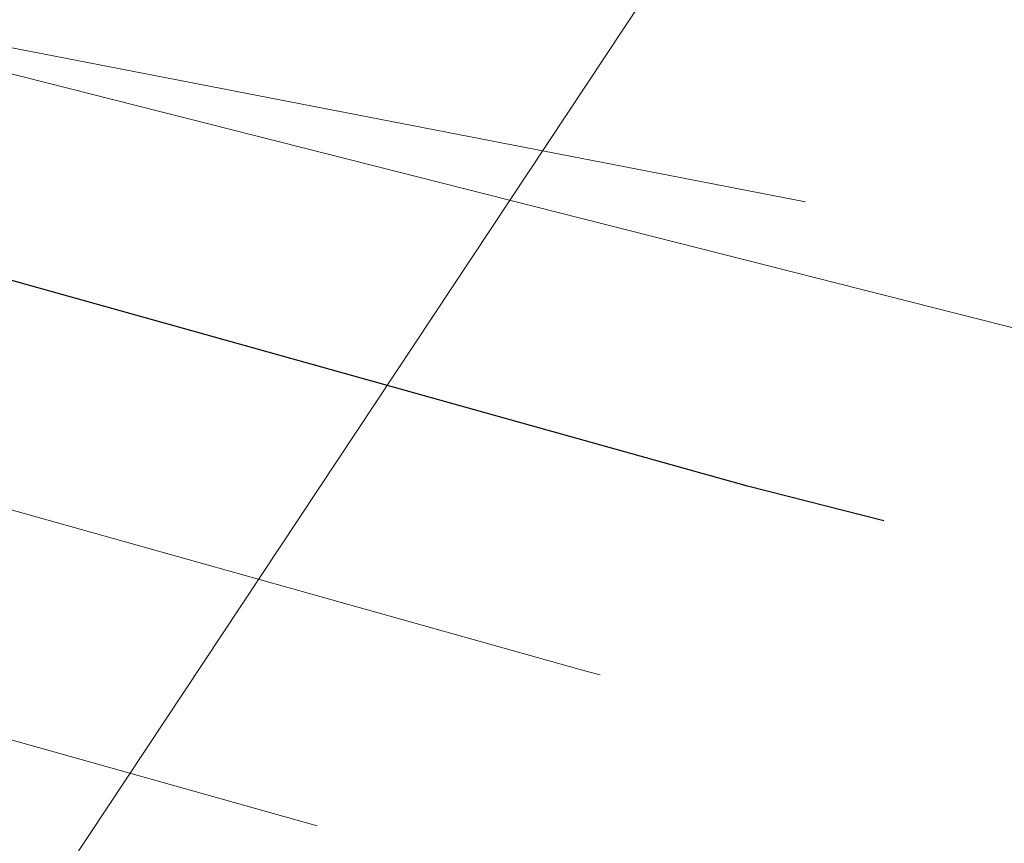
# Model space of a CAD drawing. Extents: x 1926935 to 1928139, y 199322 to 200300.
# Tile 543 of 656: x 1927618.6 to 1927623.58, y 199607.21 to 199611.37. Entities that reach past the tile are written whole.
import ezdxf

# ---------------------------------------------------------------- set-up
doc = ezdxf.new("R2010")
doc.units = 0
doc.header["$MEASUREMENT"] = 0
for name, pattern in [('DGN Style 2', [14.030763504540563, 8.418458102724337, -5.612305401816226]), ('DGN Style 3', [19.64306890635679, 14.03076350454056, -5.612305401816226]), ('ohelecex', [0])]:
    doc.linetypes.add(name, pattern=pattern)
for name, color, linetype, lineweight in [('DT_X_Contour_Major', 132, 'DGN Style 3', 30), ('DT_X_Contour_Minor', 136, 'DGN Style 3', 0), ('DT_X_Terrain_Ground_Line', 92, 'DGN Style 3', 13), ('SV_X_Toe_of_Slope', 193, 'DGN Style 2', 0), ('UT_X_Overhead_Electric', 1, 'ohelecex', 0)]:
    doc.layers.add(name, color=color, linetype=linetype, lineweight=lineweight)

# ---------------------------------------------------------------- blocks, each defined once
blk = doc.blocks.new('*U2117', base_point=(1927600.1255, 199832.7095, 682.6088333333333))
at = {"layer": 'DT_X_Contour_Major', "elevation": 680.0000000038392, "flags": 128}
blk.add_lwpolyline([(1927642.007924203, 199604.0119750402), (1927622.277120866, 199609.0113233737), (1927618.117292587, 199610.1733373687), (1927614.093866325, 199611.5168014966), (1927610.206842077, 199613.0417157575), (1927606.456219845, 199614.7480801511), (1927589.271587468, 199623.1344976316), (1927589.082197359, 199623.4462624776), (1927589.041786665, 199623.5099564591), (1927589.001721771, 199623.5674248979), (1927588.962002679, 199623.6186677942), (1927588.922629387, 199623.6636851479), (1927588.818095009, 199623.7754307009), (1927588.777628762, 199623.8378474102), (1927588.734630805, 199623.9412883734), (1927588.689101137, 199624.0857535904), (1927588.641039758, 199624.2712430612), (1927588.509500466, 199624.8205806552), (1927588.448847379, 199624.995790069), (1927588.365542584, 199625.1094151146), (1927588.259586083, 199625.1614557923), (1927588.130977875, 199625.1519121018), (1927587.757820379, 199625.0443497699), (1927587.473187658, 199625.1699599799), (1927586.89915762, 199625.6274623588), (1927586.035730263, 199626.4168569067), (1927584.882905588, 199627.5381436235), (1927581.422843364, 199630.9707644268), (1927580.258302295, 199632.3015743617), (1927579.359725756, 199633.719538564), (1927578.727113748, 199635.2246570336), (1927578.360466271, 199636.8169297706), (1927577.384905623, 199643.6397721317), (1927577.262206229, 199644.4781007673), (1927577.248866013, 199644.5270888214), (1927577.247957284, 199644.5380283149), (1927577.249050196, 199644.5471924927), (1927577.26306575, 199644.5719179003), (1927583.126296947, 199654.0010588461), (1927583.53979325, 199655.6609987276), (1927583.682506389, 199656.1120341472), (1927583.933433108, 199656.7537375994), (1927584.292573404, 199657.5861090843), (1927584.759927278, 199658.6091486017), (1927586.150489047, 199661.5914780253), (1927586.572073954, 199662.8712644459), (1927586.793907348, 199664.4738766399), (1927586.81598923, 199666.3993146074), (1927586.638319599, 199668.6475783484), (1927585.898198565, 199675.0733826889), (1927585.71963386, 199677.3572672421), (1927585.73903052, 199679.3895676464), (1927585.956388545, 199681.1702839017), (1927586.371707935, 199682.699416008), (1927587.743174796, 199686.4416560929), (1927588.154214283, 199687.827324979), (1927588.3587326, 199689.1776515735), (1927588.356729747, 199690.4926358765), (1927588.148205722, 199691.772277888), (1927586.693210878, 199697.6614752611), (1927586.752300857, 199704.5621669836), (1927586.770954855, 199705.9169347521), (1927586.801592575, 199707.023798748), (1927586.844214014, 199707.8827589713), (1927586.898819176, 199708.4938154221), (1927587.181605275, 199710.766970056), (1927584.534176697, 199712.9952252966), (1927583.909472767, 199713.5410406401), (1927583.169973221, 199714.2235201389), (1927582.315678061, 199715.0426637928), (1927581.346587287, 199715.9984716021), (1927576.556307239, 199720.777791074), (1927566.315665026, 199720.921295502), (1927564.367748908, 199720.957961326), (1927562.912847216, 199721.0064569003), (1927561.95095995, 199721.0667822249), (1927561.482087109, 199721.1389372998), (1927560.444380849, 199721.5032637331), (1927559.950844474, 199721.3910034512), (1927559.761800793, 199721.3882113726), (1927559.406185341, 199721.4279466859), (1927558.883998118, 199721.5102093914), (1927558.195239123, 199721.6349994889), (1927556.136452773, 199722.0244762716), (1927555.409920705, 199722.155292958), (1927554.774414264, 199722.25563543), (1927554.229933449, 199722.3255036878), (1927553.776478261, 199722.3648977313), (1927552.688631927, 199722.4293162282), (1927552.17472377, 199722.4433452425), (1927551.448884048, 199722.4371184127), (1927550.511112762, 199722.4106357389), (1927549.361409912, 199722.363897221), (1927546.012960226, 199722.2122533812), (1927544.600023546, 199722.148887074), (1927542.872550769, 199722.0725210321), (1927540.830541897, 199721.9831552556), (1927538.473996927, 199721.8807897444), (1927531.770495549, 199721.5904820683), (1927529.396679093, 199721.5094889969), (1927527.302855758, 199721.4842405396), (1927525.489025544, 199721.5147366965), (1927523.955188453, 199721.6009774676), (1927520.23828037, 199721.9052790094), (1927518.791267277, 199721.9415773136), (1927517.237909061, 199721.8222460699), (1927515.578205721, 199721.5472852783), (1927513.812157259, 199721.1166949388), (1927508.960901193, 199719.7609479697), (1927507.221676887, 199719.2571590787), (1927505.642446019, 199718.7626026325), (1927504.223208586, 199718.2772786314), (1927502.963964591, 199717.8011870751), (1927499.819305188, 199716.5439195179), (1927498.726367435, 199716.1006872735), (1927497.80604873, 199715.7139412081), (1927497.058349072, 199715.3836813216), (1927496.483268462, 199715.1099076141), (1927495.1798789, 199714.4551592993), (1927494.719553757, 199714.1976354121), (1927494.316120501, 199713.9161249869), (1927493.969579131, 199713.6106280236), (1927493.679929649, 199713.2811445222), (1927492.983386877, 199712.370539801), (1927492.655065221, 199712.0178919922), (1927492.192507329, 199711.6429021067), (1927491.595713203, 199711.2455701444), (1927490.864682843, 199710.8258961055), (1927488.736286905, 199709.6769758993), (1927487.816139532, 199709.16162046), (1927486.651994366, 199708.4772442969), (1927485.243851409, 199707.6238474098), (1927483.591710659, 199706.601429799), (1927478.860671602, 199703.6496218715), (1927477.231045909, 199702.6351177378), (1927475.890448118, 199701.8054612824), (1927474.838878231, 199701.1606525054), (1927474.076336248, 199700.7006914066), (1927472.428261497, 199699.7205920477), (1927471.864756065, 199699.3635369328), (1927471.410295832, 199699.0274461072), (1927471.064880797, 199698.7123195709), (1927470.828510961, 199698.4181573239), (1927470.343584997, 199697.6616770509), (1927470.079105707, 199697.3719628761), (1927469.649362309, 199697.0701805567), (1927469.054354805, 199696.7563300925), (1927468.294083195, 199696.4304114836), (1927466.04634009, 199695.5452043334), (1927465.277934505, 199695.2453785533), (1927464.658525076, 199695.0098065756), (1927464.188111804, 199694.8384884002), (1927463.866694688, 199694.7314240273), (1927463.208243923, 199694.5315907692), (1927462.984665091, 199694.4715481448), (1927462.807766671, 199694.4412952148), (1927462.677548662, 199694.4408319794), (1927462.594011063, 199694.4701584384), (1927462.433484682, 199694.5880819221), (1927462.266159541, 199694.6932625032), (1927461.8845789, 199694.9203616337), (1927461.288742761, 199695.2693793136), (1927460.478651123, 199695.740315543), (1927458.032732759, 199697.158703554), (1927457.148360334, 199697.6519608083), (1927456.329681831, 199698.067941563), (1927455.57669725, 199698.4066458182), (1927454.889406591, 199698.6680735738), (1927453.144223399, 199699.2621789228), (1927452.300194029, 199699.5772185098), (1927451.076993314, 199700.0767582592), (1927449.474621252, 199700.7607981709), (1927447.493077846, 199701.629338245), (1927441.703400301, 199704.1914453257), (1927439.697366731, 199705.0775725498), (1927438.021524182, 199705.8143739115), (1927436.675872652, 199706.4018494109), (1927435.660412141, 199706.839999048), (1927433.392772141, 199707.8092969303), (1927432.577483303, 199708.0577880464), (1927431.832346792, 199708.0762879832), (1927431.157362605, 199707.8647967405), (1927430.552530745, 199707.4233143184), (1927429.033182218, 199705.9393729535), (1927428.134121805, 199705.1009997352), (1927426.576451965, 199703.6988361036), (1927424.360172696, 199701.732882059), (1927421.485283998, 199699.2031376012), (1927412.940768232, 199691.7054318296), (1927410.025180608, 199689.141381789), (1927407.686804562, 199687.072510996), (1927405.925640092, 199685.4988194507), (1927404.7416872, 199684.4203071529), (1927402.354094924, 199682.2045133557), (1927401.434632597, 199681.4240057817), (1927400.466939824, 199680.7443284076), (1927399.451016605, 199680.1654812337), (1927398.38686294, 199679.6874642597), (1927395.484812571, 199678.5471925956), (1927393.867815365, 199677.6597651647), (1927391.193361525, 199675.8526866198), (1927387.46145105, 199673.1259569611), (1927382.67208394, 199669.4795761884), (1927368.490496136, 199658.5296926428), (1927363.712561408, 199654.841846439), (1927360.014948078, 199651.9907204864), (1927357.397656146, 199649.9763147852), (1927355.860685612, 199648.7986293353), (1927353.202526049, 199646.7737618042), (1927352.120016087, 199645.9270991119), (1927350.866105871, 199644.9057616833), (1927349.4407954, 199643.7097495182), (1927347.844084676, 199642.3390626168), (1927343.35765574, 199638.4509978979), (1927341.806372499, 199637.1116956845), (1927340.51734448, 199636.009837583), (1927339.490571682, 199635.1454235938), (1927338.726054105, 199634.5184537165), (1927337.037014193, 199633.1631261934), (1927336.330730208, 199632.6084910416), (1927335.478658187, 199631.9610812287), (1927334.480798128, 199631.2208967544), (1927333.337150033, 199630.3879376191), (1927327.659953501, 199626.2843207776)], dxfattribs=at)
at = {"layer": 'DT_X_Contour_Minor', "flags": 128}
for points, elevation in [([(1927643.442556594, 199604.7894557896), (1927616.352313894, 199611.6535229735), (1927615.83220839, 199612.4938632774), (1927609.555166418, 199622.5524922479), (1927609.813632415, 199623.6236854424), (1927609.879320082, 199623.9339819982), (1927609.965611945, 199624.4057888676), (1927610.072508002, 199625.0391060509), (1927610.200008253, 199625.8339335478), (1927610.567481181, 199628.1688206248), (1927610.695278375, 199629.3203117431), (1927610.803065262, 199631.0236197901), (1927610.890841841, 199633.2787447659), (1927610.958608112, 199636.0856866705), (1927611.165444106, 199647.167014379), (1927611.208340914, 199649.5824938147), (1927611.241328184, 199651.553059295), (1927611.264405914, 199653.0787108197), (1927611.312733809, 199656.5538962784), (1927611.26605344, 199658.1106203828), (1927611.089766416, 199660.174403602), (1927610.783872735, 199662.7452459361), (1927610.348372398, 199665.8231473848), (1927609.014229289, 199674.7069634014), (1927608.567994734, 199677.7029940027), (1927608.229898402, 199680.0282237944), (1927607.999940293, 199681.6826527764), (1927607.878120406, 199682.6662809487), (1927607.69745167, 199684.3948883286), (1927607.626530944, 199684.9791250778), (1927607.549270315, 199685.4353797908), (1927607.465669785, 199685.7636524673), (1927607.375729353, 199685.9639431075), (1927607.127434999, 199686.3274087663), (1927606.977103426, 199686.7837248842), (1927606.712329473, 199687.8800739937), (1927606.333113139, 199689.6164560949), (1927605.839454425, 199691.9928711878), (1927603.268681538, 199704.5762186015), (1927604.104660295, 199712.9087667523), (1927604.267044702, 199714.4983653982), (1927604.395921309, 199715.6960692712), (1927604.491290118, 199716.5018783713), (1927604.553151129, 199716.9157926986), (1927604.763650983, 199717.9329717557), (1927603.104746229, 199719.0941958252), (1927602.798105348, 199719.3059315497), (1927602.481623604, 199719.5224937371), (1927602.155300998, 199719.7438823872), (1927601.271986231, 199720.3406874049), (1927600.791592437, 199720.687810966), (1927600.012897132, 199721.281577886), (1927598.935900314, 199722.1219881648), (1927597.560601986, 199723.2090418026), (1927590.446506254, 199728.8574599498), (1927586.809410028, 199728.9624803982), (1927586.002333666, 199729.0078345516), (1927585.139860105, 199729.0988882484), (1927584.221989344, 199729.2356414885), (1927583.248721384, 199729.4180942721), (1927580.579477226, 199729.9655677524), (1927579.433170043, 199730.1556366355), (1927577.996181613, 199730.3152381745), (1927576.268511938, 199730.4443723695), (1927574.250161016, 199730.5430392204), (1927568.480316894, 199730.7655276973), (1927566.491217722, 199730.8328981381), (1927564.851303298, 199730.8681431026), (1927563.560573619, 199730.871262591), (1927562.619028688, 199730.8422566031), (1927560.573821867, 199730.7220733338), (1927559.881239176, 199730.6885597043), (1927559.337396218, 199730.6781562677), (1927558.942292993, 199730.6908630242), (1927558.695929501, 199730.7266799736), (1927557.893292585, 199730.9477495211), (1927556.737045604, 199730.4526417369), (1927556.478854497, 199730.3504232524), (1927556.199815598, 199730.2559568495), (1927555.899928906, 199730.1692425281), (1927555.579194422, 199730.0902802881), (1927554.696105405, 199729.8900504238), (1927554.371509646, 199729.8309394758), (1927554.060039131, 199729.80377903), (1927553.761693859, 199729.8085690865), (1927553.476473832, 199729.8453096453), (1927552.733387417, 199729.9858851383), (1927552.479363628, 199730.0326153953), (1927552.274607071, 199730.0673745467), (1927552.119117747, 199730.0901625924), (1927552.012895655, 199730.1009795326), (1927551.795326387, 199730.1138632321), (1927551.692544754, 199730.116669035), (1927551.547376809, 199730.115423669), (1927551.359822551, 199730.1101271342), (1927551.129881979, 199730.1007794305), (1927550.460192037, 199730.0704506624), (1927549.705914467, 199730.0373499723), (1927547.945349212, 199729.9607944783), (1927545.178496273, 199729.8407841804), (1927541.405355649, 199729.6773190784), (1927530.001930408, 199729.1834724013), (1927526.222548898, 199729.024509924), (1927523.436973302, 199728.9180075), (1927521.645203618, 199728.8639651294), (1927520.847239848, 199728.862382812), (1927520.044411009, 199728.9281100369), (1927519.731865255, 199728.935950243), (1927519.396349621, 199728.9101754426), (1927519.037864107, 199728.8507856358), (1927518.656408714, 199728.7577808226), (1927517.608567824, 199728.4649479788), (1927516.95667873, 199728.2456940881), (1927515.786892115, 199727.8075570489), (1927514.099207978, 199727.1505368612), (1927511.89362632, 199726.2746335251), (1927505.321545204, 199723.6470470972), (1927503.037394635, 199722.7207279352), (1927501.114003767, 199721.9124602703), (1927499.551372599, 199721.2222441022), (1927498.34950113, 199720.6500794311), (1927495.62552348, 199719.2817089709), (1927494.663481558, 199718.7435050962), (1927493.820339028, 199718.1551713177), (1927493.096095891, 199717.516707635), (1927492.490752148, 199716.8281140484), (1927491.035034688, 199714.925024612), (1927490.348869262, 199714.1880195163), (1927489.382161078, 199713.4043213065), (1927488.134910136, 199712.5739299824), (1927486.607116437, 199711.6968455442), (1927482.158942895, 199709.2956962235), (1927480.635617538, 199708.4680324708), (1927479.401771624, 199707.7859032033), (1927478.457405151, 199707.249308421), (1927477.80251812, 199706.8582481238), (1927476.442125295, 199706.0094666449), (1927475.924298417, 199705.688470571), (1927475.391112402, 199705.3620684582), (1927474.842567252, 199705.0302603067), (1927474.278662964, 199704.6930461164), (1927471.611271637, 199703.1067658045), (1927473.264684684, 199704.8512015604), (1927473.602409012, 199705.2047488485), (1927473.906976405, 199705.5177753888), (1927474.178386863, 199705.7902811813), (1927474.416640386, 199706.0222662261), (1927475.007773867, 199706.5868653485), (1927475.2028451, 199706.7759543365), (1927475.344708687, 199706.9197719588), (1927475.433364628, 199707.0183182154), (1927475.468812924, 199707.0715931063), (1927475.510087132, 199707.2145760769), (1927475.157127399, 199707.5451391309), (1927475.088966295, 199707.6091068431), (1927475.035751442, 199707.6593400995), (1927474.997482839, 199707.6958389), (1927474.974160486, 199707.7186032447), (1927474.900197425, 199707.7927897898), (1927474.800067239, 199707.799463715), (1927474.709923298, 199707.7324347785), (1927474.48240441, 199707.5284877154), (1927474.117510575, 199707.1876225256), (1927473.615241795, 199706.7098392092), (1927472.092691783, 199705.2531928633), (1927471.557105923, 199704.7410693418), (1927471.09226085, 199704.2971835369), (1927470.698156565, 199703.9215354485), (1927470.374793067, 199703.6141250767), (1927469.606811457, 199702.8853477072), (1927469.352430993, 199702.6457683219), (1927469.165275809, 199702.4736131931), (1927469.045345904, 199702.3688823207), (1927468.99264128, 199702.3315757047), (1927468.94172932, 199702.3219904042), (1927468.874428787, 199702.2720477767), (1927468.710711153, 199702.1294088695), (1927468.450576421, 199701.8940736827), (1927468.09402459, 199701.5660422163), (1927467.014663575, 199700.5676965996), (1927466.606514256, 199700.1892559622), (1927466.191587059, 199699.8026932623), (1927465.769881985, 199699.4080084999), (1927465.341399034, 199699.0052016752), (1927464.18974066, 199697.920220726), (1927463.765334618, 199697.6081965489), (1927463.355860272, 199697.4858597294), (1927462.961317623, 199697.5532102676), (1927462.58170667, 199697.8102481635), (1927461.589319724, 199698.7485990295), (1927461.220165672, 199699.100948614), (1927460.856993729, 199699.4542342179), (1927460.499803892, 199699.8084558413), (1927460.148596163, 199700.163613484), (1927459.220018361, 199701.1119485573), (1927458.913354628, 199701.4245638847), (1927458.689796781, 199701.6511585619), (1927458.54934482, 199701.7917325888), (1927458.491998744, 199701.8462859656), (1927458.449883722, 199701.8770674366), (1927458.401700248, 199701.9255598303), (1927458.28873609, 199702.047950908), (1927458.110991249, 199702.2442406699), (1927457.868465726, 199702.5144291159), (1927457.135356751, 199703.3334632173), (1927456.82776275, 199703.6737400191), (1927456.454812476, 199704.0802948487), (1927456.016505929, 199704.5531277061), (1927455.51284311, 199705.0922385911), (1927454.082600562, 199706.6182383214), (1927453.610325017, 199707.119116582), (1927453.266180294, 199707.4772515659), (1927453.05016639, 199707.6926432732), (1927452.962283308, 199707.7652917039), (1927452.851134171, 199707.7712500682), (1927452.816679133, 199707.7345880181), (1927452.798919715, 199707.7175648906), (1927452.760407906, 199707.682207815), (1927452.701143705, 199707.6285167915), (1927452.621127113, 199707.55649182), (1927452.199294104, 199707.1775960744), (1927452.219305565, 199707.0654582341), (1927452.266400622, 199706.9983844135), (1927452.399109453, 199706.8452220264), (1927452.617432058, 199706.6059710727), (1927452.921368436, 199706.2806315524), (1927453.846017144, 199705.2982747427), (1927454.19327361, 199704.9264565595), (1927454.541556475, 199704.5477696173), (1927454.89086574, 199704.162213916), (1927455.241201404, 199703.7697894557), (1927456.878496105, 199701.922448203), (1927453.480065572, 199703.0793615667), (1927452.715933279, 199703.3524516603), (1927451.880006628, 199703.6759019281), (1927450.972285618, 199704.04971237), (1927449.99277025, 199704.4738829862), (1927447.285003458, 199705.6721515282), (1927446.159621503, 199706.1665940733), (1927444.814300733, 199706.751220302), (1927443.249041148, 199707.4260302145), (1927441.463842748, 199708.1910238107), (1927436.410061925, 199710.3512516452), (1927434.593066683, 199710.905051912), (1927432.932416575, 199710.9462818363), (1927431.428111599, 199710.474941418), (1927430.080151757, 199709.4910306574), (1927426.694052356, 199706.1838415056), (1927425.226041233, 199704.7854533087), (1927423.361582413, 199703.0706805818), (1927421.100675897, 199701.039523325), (1927418.443321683, 199698.6919815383), (1927410.828446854, 199692.010024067), (1927408.230074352, 199689.724941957), (1927406.146112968, 199687.8811637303), (1927404.576562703, 199686.4786893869), (1927403.521423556, 199685.5175189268), (1927401.393600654, 199683.5428028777), (1927400.574175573, 199682.8472143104), (1927399.711767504, 199682.2414856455), (1927398.806376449, 199681.7256168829), (1927397.858002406, 199681.2996080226), (1927395.271694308, 199680.2833975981), (1927393.714712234, 199679.40302276), (1927390.983497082, 199677.5240560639), (1927387.078048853, 199674.6464975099), (1927381.998367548, 199670.770347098), (1927366.886906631, 199659.102490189), (1927361.823230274, 199655.1938164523), (1927357.965796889, 199652.2186879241), (1927355.314606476, 199650.1771046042), (1927353.869659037, 199649.0690664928), (1927351.624789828, 199647.3590251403), (1927350.666457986, 199646.6057568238), (1927349.475114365, 199645.6284828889), (1927348.050758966, 199644.4272033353), (1927346.39339179, 199643.0019181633), (1927341.663063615, 199638.9024835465), (1927340.049044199, 199637.5077021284), (1927338.754732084, 199636.3979338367), (1927337.780127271, 199635.5731786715), (1927337.125229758, 199635.0334366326), (1927335.80511279, 199633.9741420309), (1927335.253096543, 199633.5406512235), (1927334.587135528, 199633.0346497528), (1927333.807229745, 199632.4561376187), (1927332.913379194, 199631.8051148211), (1927328.476205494, 199628.5978168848)], 679.0000000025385), ([(1927640.573291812, 199603.2344942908), (1927621.466515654, 199608.0757279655), (1927617.42057155, 199609.2096185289), (1927613.471357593, 199610.5364757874), (1927609.618873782, 199612.0562997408), (1927605.863120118, 199613.7690903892), (1927595.976750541, 199618.5938210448), (1927592.715882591, 199620.1873614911), (1927590.348055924, 199621.3494348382), (1927588.873270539, 199622.0800410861), (1927588.291526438, 199622.3791802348), (1927587.930930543, 199622.6015951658), (1927587.346401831, 199622.9442641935), (1927585.863262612, 199623.8054600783), (1927583.481512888, 199625.1851828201), (1927580.201152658, 199627.083432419), (1927566.987221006, 199634.7259119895), (1927564.642080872, 199636.0782204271), (1927563.219957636, 199636.8937258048), (1927562.7208513, 199637.1724281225), (1927562.620590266, 199637.19989689), (1927562.583292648, 199637.213026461), (1927562.546595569, 199637.2318135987), (1927562.510499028, 199637.2562583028), (1927562.475003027, 199637.2863605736), (1927562.381147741, 199637.3741767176), (1927562.273968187, 199637.4589369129), (1927562.022820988, 199637.6473553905), (1927561.088623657, 199638.3351671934), (1927558.236980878, 199640.4238000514), (1927559.588042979, 199639.559678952), (1927559.689592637, 199639.4971711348), (1927559.694190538, 199639.4984020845), (1927559.226290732, 199639.8216094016), (1927559.085796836, 199640.0688147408), (1927558.94597461, 199640.6167525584), (1927558.806824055, 199641.4654228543), (1927558.66834517, 199642.6148256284), (1927558.299963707, 199646.0808763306), (1927558.133048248, 199647.3771002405), (1927557.90858797, 199648.6662339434), (1927557.626582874, 199649.9482774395), (1927557.287032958, 199651.2232307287), (1927556.304840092, 199654.6136525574), (1927555.992805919, 199655.7416897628), (1927555.793348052, 199656.5829850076), (1927555.706466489, 199657.1375382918), (1927555.732161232, 199657.4053496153), (1927555.950782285, 199657.7371905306), (1927556.095483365, 199657.8884578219), (1927556.365620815, 199658.0933790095), (1927556.761194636, 199658.3519540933), (1927557.282204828, 199658.6641830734), (1927558.838813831, 199659.5683322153), (1927559.436170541, 199660.2275283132), (1927560.060783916, 199661.5270047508), (1927560.712653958, 199663.4667615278), (1927561.391780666, 199666.0467986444), (1927564.624637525, 199679.5809593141), (1927564.825823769, 199680.2272426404), (1927564.870815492, 199680.3665638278), (1927564.919567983, 199680.5075488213), (1927564.972081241, 199680.6501976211), (1927565.028355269, 199680.7945102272), (1927565.183433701, 199681.1815622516), (1927565.357620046, 199681.4829765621), (1927565.76387026, 199682.0969304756), (1927566.402184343, 199683.0234239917), (1927567.272562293, 199684.2624571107), (1927571.875808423, 199690.7738707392), (1927571.647874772, 199692.6838883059), (1927571.61499063, 199693.2314733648), (1927571.614024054, 199694.0556495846), (1927571.644975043, 199695.156416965), (1927571.707843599, 199696.5337755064), (1927572.075704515, 199703.6068280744), (1927566.462097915, 199709.1704581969), (1927565.382154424, 199710.244616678), (1927564.548155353, 199711.0826792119), (1927563.960100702, 199711.6846457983), (1927563.617990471, 199712.0505164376), (1927562.59534637, 199713.2070222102), (1927558.617842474, 199714.1280298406), (1927557.871182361, 199714.3012349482), (1927557.33584655, 199714.4261327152), (1927557.01183504, 199714.5027231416), (1927556.899147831, 199714.5310062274), (1927556.866364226, 199714.5502768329), (1927553.53925071, 199714.7472969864), (1927552.632891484, 199714.7714433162), (1927551.339719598, 199714.759445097), (1927549.659735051, 199714.7113023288), (1927547.592937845, 199714.6270150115), (1927541.565728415, 199714.3540561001), (1927539.494132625, 199714.2604241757), (1927537.799752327, 199714.1842475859), (1927536.48258752, 199714.1255263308), (1927535.542638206, 199714.0842604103), (1927533.53906069, 199713.9974917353), (1927532.570809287, 199713.9944680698), (1927531.168738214, 199714.0504735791), (1927529.332847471, 199714.1655082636), (1927527.063137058, 199714.3395721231), (1927520.43214973, 199714.8824479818), (1927517.876109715, 199714.9543140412), (1927515.181230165, 199714.7627553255), (1927512.347511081, 199714.3077718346), (1927509.374952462, 199713.5893635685), (1927501.263010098, 199711.3223751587), (1927498.590719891, 199710.5753930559), (1927496.657806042, 199710.0346880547), (1927495.46426855, 199709.7002601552), (1927495.010107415, 199709.5721093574), (1927494.784846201, 199709.5054100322), (1927494.690017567, 199709.4733900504), (1927494.57447758, 199709.4273545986), (1927494.438226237, 199709.3673036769), (1927494.281263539, 199709.2932372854), (1927493.835081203, 199709.0770396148), (1927493.345599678, 199708.7920452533), (1927492.211791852, 199708.0992104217), (1927490.433657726, 199706.9985351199), (1927488.0111973, 199705.4900193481), (1927480.692201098, 199700.9235233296), (1927478.248571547, 199699.4001147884), (1927476.406930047, 199698.2547611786), (1927475.167276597, 199697.4874625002), (1927474.529611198, 199697.0982187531), (1927473.631820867, 199696.5643086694), (1927473.324850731, 199696.3698025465), (1927473.077283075, 199696.1867167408), (1927472.889117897, 199696.0150512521), (1927472.760355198, 199695.8548060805), (1927472.496191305, 199695.4427127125), (1927472.352115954, 199695.2848906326), (1927472.118012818, 199695.1204944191), (1927471.793881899, 199694.949524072), (1927471.379723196, 199694.7719795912), (1927470.155262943, 199694.289762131), (1927469.583716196, 199694.0800108), (1927468.787421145, 199693.8124199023), (1927467.766377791, 199693.4869894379), (1927466.520586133, 199693.1037194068), (1927462.898810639, 199692.0045465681), (1927461.669026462, 199691.6742851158), (1927460.69600555, 199691.507880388), (1927459.979747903, 199691.5053323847), (1927459.520253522, 199691.6666411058), (1927458.637286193, 199692.3152733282), (1927458.278318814, 199692.5682602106), (1927457.863642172, 199692.8407466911), (1927457.393256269, 199693.1327327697), (1927456.867161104, 199693.4442184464), (1927455.389961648, 199694.3008463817), (1927454.8558496, 199694.5987464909), (1927454.36141305, 199694.8499758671), (1927453.906651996, 199695.05453451), (1927453.491566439, 199695.21242242), (1927452.437572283, 199695.5712292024), (1927451.745066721, 199695.8423718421), (1927450.458045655, 199696.3866946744), (1927448.576509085, 199697.2041976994), (1927446.10045701, 199698.294880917), (1927438.704964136, 199701.567609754), (1927436.231476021, 199702.6616047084), (1927434.357631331, 199703.4890429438), (1927433.083430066, 199704.0499244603), (1927432.408872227, 199704.3442492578), (1927431.409575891, 199704.7737064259), (1927430.655819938, 199704.5409336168), (1927429.144024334, 199703.5205223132), (1927426.874189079, 199701.7124725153), (1927423.846314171, 199699.1167842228), (1927414.76126155, 199691.1447641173), (1927411.656133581, 199688.4137791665), (1927409.15453914, 199686.1998393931), (1927407.256478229, 199684.5029447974), (1927405.961950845, 199683.323095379), (1927403.314589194, 199680.8662238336), (1927402.295089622, 199680.0007972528), (1927401.222112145, 199679.2471711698), (1927400.095656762, 199678.6053455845), (1927398.915723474, 199678.0753204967), (1927395.697930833, 199676.8109875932), (1927394.020918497, 199675.9165075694), (1927391.403225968, 199674.1813171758), (1927387.844853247, 199671.6054164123), (1927383.345800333, 199668.1888052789), (1927370.094085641, 199657.9568950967), (1927365.601892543, 199654.4898764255), (1927362.064099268, 199651.7627530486), (1927359.480705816, 199649.7755249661), (1927357.851712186, 199648.5281921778), (1927354.780262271, 199646.1884984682), (1927353.573574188, 199645.2484414), (1927352.257097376, 199644.1830404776), (1927350.830831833, 199642.9922957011), (1927349.294777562, 199641.6762070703), (1927345.052247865, 199637.9995122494), (1927343.5637008, 199636.7156892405), (1927342.279956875, 199635.6217413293), (1927341.201016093, 199634.717668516), (1927340.326878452, 199634.0034708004), (1927338.268915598, 199632.352110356), (1927337.408363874, 199631.6763308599), (1927336.370180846, 199630.8875127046), (1927335.154366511, 199629.9856558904), (1927333.760920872, 199628.970760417), (1927326.843701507, 199623.9708246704)], 681.0000000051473), ([(1927639.13865942, 199602.4570135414), (1927620.655910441, 199607.1401325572), (1927616.742106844, 199608.2369902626), (1927612.921874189, 199609.520512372), (1927609.195212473, 199610.9906988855), (1927605.562121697, 199612.6475498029), (1927595.998640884, 199617.3147047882), (1927592.826215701, 199618.8673378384), (1927590.481550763, 199620.0248707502), (1927588.96464607, 199620.7873035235), (1927588.275501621, 199621.1546361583), (1927587.541463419, 199621.6073896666), (1927586.849348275, 199622.0169907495), (1927585.323531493, 199622.9062288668), (1927582.964013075, 199624.2751040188), (1927570.143937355, 199631.6924980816), (1927566.964219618, 199633.5255150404), (1927564.645208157, 199634.8479045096), (1927563.186902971, 199635.6596664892), (1927562.58930406, 199635.9608009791), (1927562.143315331, 199636.0829896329), (1927561.977405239, 199636.1413935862), (1927561.814166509, 199636.224963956), (1927561.653599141, 199636.3337007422), (1927561.495703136, 199636.4676039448), (1927561.078208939, 199636.8582343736), (1927560.601444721, 199637.2352710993), (1927559.484272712, 199638.073408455), (1927557.726692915, 199639.3726464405), (1927555.328705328, 199641.132985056), (1927542.643811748, 199650.4238000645), (1927547.770719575, 199647.1415307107), (1927548.689740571, 199646.5551743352), (1927549.249557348, 199646.2027920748), (1927549.450169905, 199646.0843839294), (1927549.291578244, 199646.199949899), (1927547.713340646, 199647.2851973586), (1927548.122933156, 199647.0715888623), (1927548.237469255, 199647.01757007), (1927548.393790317, 199646.956732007), (1927548.484022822, 199647.0682925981), (1927548.671596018, 199647.4346343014), (1927548.956509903, 199648.055757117), (1927549.338764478, 199648.9316610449), (1927550.487897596, 199651.6071130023), (1927550.902400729, 199652.5766992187), (1927551.28406029, 199653.4788688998), (1927551.632876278, 199654.3136220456), (1927551.948848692, 199655.0809586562), (1927552.747650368, 199657.037300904), (1927552.98029355, 199657.6914170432), (1927553.079121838, 199658.186508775), (1927553.044135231, 199658.5225760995), (1927552.875333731, 199658.6996190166), (1927552.246776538, 199658.9597009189), (1927552.026867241, 199659.0505967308), (1927551.838557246, 199659.1282227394), (1927551.681846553, 199659.192578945), (1927551.556735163, 199659.2436653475), (1927551.26523719, 199659.3622026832), (1927551.112556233, 199659.2676251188), (1927550.873136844, 199658.8949894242), (1927550.546979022, 199658.244295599), (1927550.134082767, 199657.3155436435), (1927548.004843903, 199652.3325655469), (1927545.070197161, 199657.9508789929), (1927544.535320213, 199659.0310329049), (1927544.188395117, 199659.8636460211), (1927544.029421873, 199660.4487183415), (1927544.058400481, 199660.7862498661), (1927544.386279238, 199661.3562795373), (1927544.662697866, 199661.7450184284), (1927545.246044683, 199662.4837128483), (1927546.136319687, 199663.5723627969), (1927547.33352288, 199665.0109682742), (1927550.935302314, 199669.3138569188), (1927552.200096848, 199670.8584032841), (1927553.293145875, 199672.2648758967), (1927554.214449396, 199673.5332747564), (1927554.964007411, 199674.6635998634), (1927558.061205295, 199679.6162782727), (1927558.150956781, 199681.0514401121), (1927558.161261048, 199681.3314006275), (1927558.153708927, 199681.5562128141), (1927558.128300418, 199681.7258766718), (1927558.085035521, 199681.8403922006), (1927557.945853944, 199682.0722358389), (1927557.9267831, 199682.1859332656), (1927557.973956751, 199682.3531428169), (1927558.087374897, 199682.5738644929), (1927558.267037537, 199682.8480982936), (1927559.260033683, 199684.2527176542), (1927558.55645949, 199690.1484643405), (1927558.413698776, 199691.3238804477), (1927558.286948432, 199692.3233801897), (1927558.176208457, 199693.1469635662), (1927558.081478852, 199693.7946305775), (1927557.676764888, 199696.406605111), (1927557.014171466, 199697.3473788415), (1927556.757176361, 199697.6786984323), (1927556.270159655, 199698.2694684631), (1927555.553121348, 199699.1196889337), (1927554.60606144, 199700.2293598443), (1927549.649731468, 199706.0132084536), (1927549.28475921, 199706.2427739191), (1927549.181024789, 199706.3036030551), (1927549.026238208, 199706.3877052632), (1927548.820399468, 199706.4950805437), (1927548.563508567, 199706.6257288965), (1927547.24556266, 199707.2897250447), (1927546.524895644, 199707.6130897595), (1927539.608180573, 199707.3653820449), (1927538.207926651, 199707.3148296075), (1927536.971471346, 199707.2693327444), (1927535.898814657, 199707.2288914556), (1927534.989956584, 199707.1935057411), (1927532.784733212, 199707.1058846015), (1927532.014210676, 199707.0802155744), (1927531.356560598, 199707.0689243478), (1927530.811782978, 199707.0720109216), (1927530.379877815, 199707.0894752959), (1927529.378627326, 199707.1552173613), (1927528.765833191, 199707.2000611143), (1927527.678388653, 199707.2852858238), (1927526.116293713, 199707.4108914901), (1927524.079548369, 199707.5768781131), (1927518.01536025, 199708.0733503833), (1927515.775384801, 199708.1663438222), (1927513.603599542, 199708.072969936), (1927511.500004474, 199707.7932287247), (1927509.464599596, 199707.3271201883), (1927504.12777351, 199705.8356743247), (1927502.238079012, 199705.3052697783), (1927500.571615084, 199704.8326405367), (1927499.128381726, 199704.4177866), (1927497.908378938, 199704.0607079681), (1927494.952678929, 199703.1855320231), (1927493.708412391, 199702.7653910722), (1927492.192387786, 199702.1613501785), (1927490.404605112, 199701.373409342), (1927488.34506437, 199700.4015685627), (1927482.490611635, 199697.5647932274), (1927480.513252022, 199696.5988074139), (1927478.972012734, 199695.8284314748), (1927477.866893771, 199695.2536654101), (1927477.197895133, 199694.8745092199), (1927475.995392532, 199694.1242392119), (1927475.593907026, 199693.8739449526), (1927475.291327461, 199693.6857646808), (1927475.087653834, 199693.5596983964), (1927474.982886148, 199693.4957460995), (1927474.835380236, 199693.408025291), (1927474.784945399, 199693.3760681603), (1927474.744270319, 199693.3459873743), (1927474.713354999, 199693.3177829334), (1927474.692199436, 199693.2914548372), (1927474.648797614, 199693.223748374), (1927474.6251262, 199693.197818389), (1927474.586663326, 199693.1708082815), (1927474.533408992, 199693.1427180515), (1927474.465363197, 199693.1135476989), (1927474.264185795, 199693.0343199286), (1927473.889497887, 199692.9146430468), (1927472.916317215, 199692.6150332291), (1927471.344643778, 199692.1354904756), (1927469.174477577, 199691.4760147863), (1927462.589377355, 199689.4775023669), (1927460.353387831, 199688.8770220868), (1927458.584244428, 199688.5744655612), (1927457.281947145, 199688.56983279), (1927456.44649598, 199688.8631237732), (1927454.841087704, 199690.0424647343), (1927454.290478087, 199690.4432579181), (1927453.842705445, 199690.7611317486), (1927453.497769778, 199690.9960862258), (1927453.255671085, 199691.1481213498), (1927452.747190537, 199691.4429892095), (1927452.563338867, 199691.5455321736), (1927452.393144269, 199691.6320101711), (1927452.236606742, 199691.7024232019), (1927452.093726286, 199691.7567712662), (1927451.730921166, 199691.8802794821), (1927451.492547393, 199691.973612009), (1927451.049529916, 199692.1609784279), (1927450.401868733, 199692.4423787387), (1927449.549563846, 199692.8178129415), (1927447.00389254, 199693.944349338), (1927445.870048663, 199694.4422968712), (1927444.377770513, 199695.0912371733), (1927442.527058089, 199695.8911702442), (1927440.317911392, 199696.8420960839), (1927433.948941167, 199699.5792220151), (1927431.487691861, 199700.1514154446), (1927428.88067161, 199699.8151512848), (1927426.127880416, 199698.5704295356), (1927423.229318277, 199696.4172501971), (1927415.305457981, 199689.4641618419), (1927412.569169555, 199687.0562133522), (1927410.303199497, 199685.0471841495), (1927408.507547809, 199683.4370742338), (1927407.182214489, 199682.2258836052), (1927404.275083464, 199679.5279343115), (1927403.155546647, 199678.577588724), (1927401.977284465, 199677.7500139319), (1927400.740296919, 199677.0452099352), (1927399.444584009, 199676.4631767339), (1927395.911049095, 199675.0747825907), (1927394.174021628, 199674.1732499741), (1927391.613090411, 199672.5099477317), (1927388.228255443, 199670.0848758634), (1927384.019516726, 199666.8980343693), (1927371.697675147, 199657.3840975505), (1927367.491223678, 199654.1379064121), (1927364.113250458, 199651.5347856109), (1927361.563755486, 199649.5747351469), (1927359.842738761, 199648.2577550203), (1927356.357998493, 199645.6032351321), (1927355.02713229, 199644.5697836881), (1927353.648088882, 199643.460319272), (1927352.220868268, 199642.2748418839), (1927350.745470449, 199641.0133515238), (1927346.746839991, 199637.5480266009), (1927345.321029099, 199636.3196827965), (1927344.042569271, 199635.2336450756), (1927342.911460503, 199634.2899134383), (1927341.927702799, 199633.4884878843), (1927339.500817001, 199631.5410945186), (1927338.48599754, 199630.7441706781), (1927337.261703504, 199629.8139441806), (1927335.827934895, 199628.7504150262), (1927334.184691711, 199627.553583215), (1927326.027449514, 199621.6573285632)], 682.0000000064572)]:
    blk.add_lwpolyline(points, dxfattribs=dict(at, elevation=elevation))

msp = doc.modelspace()

# ---------------------------------------------------------------- linework, layer by layer
at = {"layer": 'SV_X_Toe_of_Slope'}
msp.add_polyline3d([(1927262.65, 199398.2280999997, 718.574), (1927278.623, 199423.7045, 715.6822999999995), (1927297.38, 199446.6879000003, 712.7604000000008), (1927314.535, 199465.4262999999, 710.095400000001), (1927332.1, 199484.0142000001, 707.5062999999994), (1927347.924, 199502.3599000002, 705.8597999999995), (1927362.647, 199517.5714000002, 704.0257000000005), (1927383.653, 199536.3635999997, 701.5847000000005), (1927395.159, 199547.1752999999, 700.198400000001), (1927394.513, 199552.9322000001, 699.6255999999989), (1927402.587, 199559.6617999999, 698.55), (1927411.301, 199560.6479000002, 698.2745999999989), (1927428.109, 199577.9437999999, 695.728599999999), (1927446.842, 199593.2360999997, 692.8647999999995), (1927469.103, 199609.525, 690.189400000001), (1927487.43, 199624.0794000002, 688.142900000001), (1927501.205, 199634.9739000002, 684.8532999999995), (1927511.238, 199642.1744000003, 684.633400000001), (1927525.091, 199649.0864000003, 685.036), (1927542.123, 199650.7577999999, 682.0334000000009), (1927562.759, 199637.5237999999, 680.7099999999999), (1927588.307, 199623.5615999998, 680.0344000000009), (1927614.306, 199612.0497000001, 679.1072000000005), (1927645.644, 199605.9825, 677.4655)], dxfattribs=at)
at = {"layer": 'UT_X_Overhead_Electric'}
msp.add_polyline3d([(1927579.788, 199644.6599000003, 679.817599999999), (1927578.786, 199572.0257999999, 715.6225), (1927558.01, 199515.3595999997, 728.0152000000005), (1927685.329, 199707.3482999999, 675.107599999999)], dxfattribs=at)

# ---------------------------------------------------------------- block references
at = {"layer": 'DT_X_Terrain_Ground_Line'}
msp.add_blockref('*U2117', (1927600.1255, 199832.7095, 682.6088333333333), dxfattribs=at)

doc.saveas('drawing.dxf')
